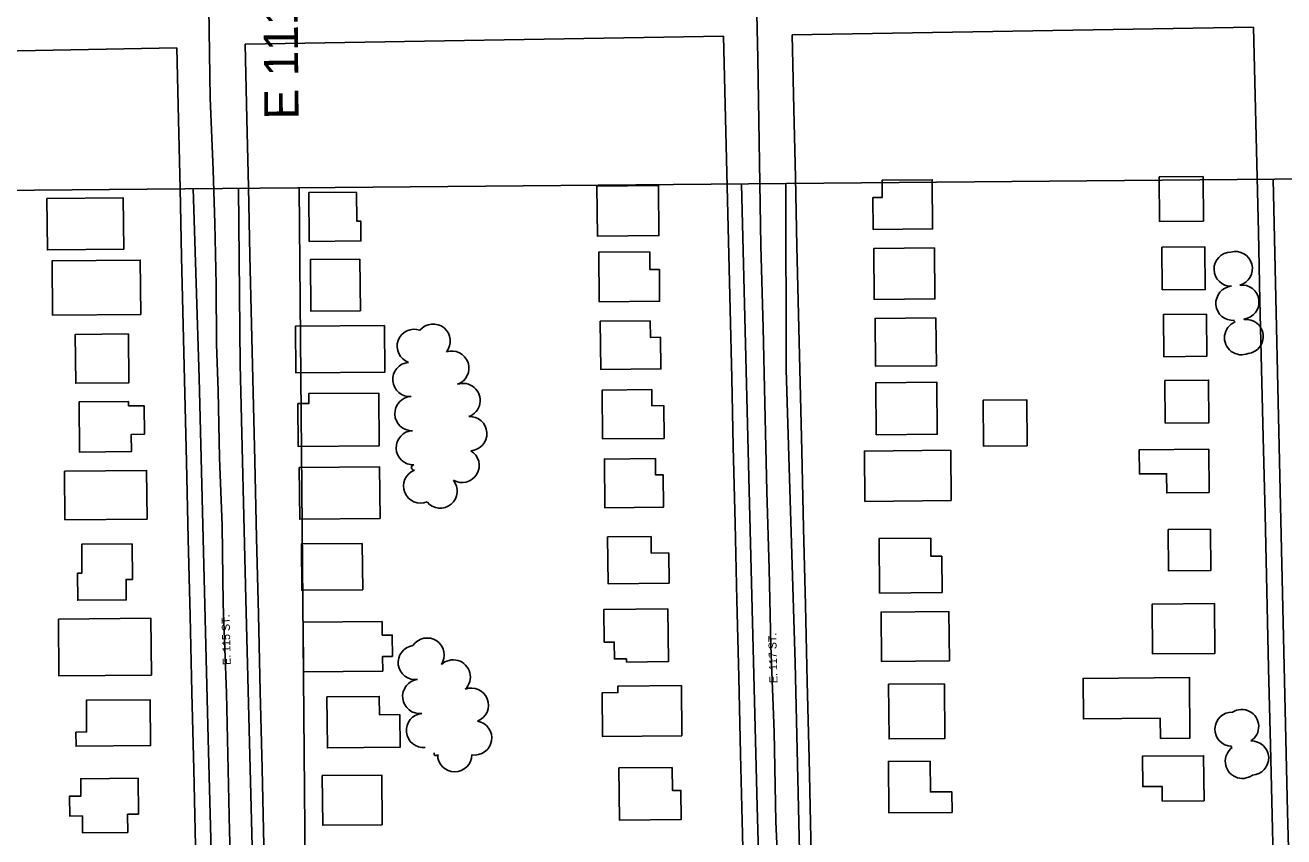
# Model space of a CAD drawing. Extents: x -2233 to 187241, y 4582 to 150524.
# Drawn here: x 110831 to 111567, y 59673 to 60147 of the extents above; entities that cross this region are included whole.
import ezdxf

# ---------------------------------------------------------------- set-up
doc = ezdxf.new("R2010")
doc.units = 0
for name, color, linetype in [('60', 7, 'Continuous'), ('BLDG', 7, 'Continuous'), ('GE_X_CL_2000', 7, 'Continuous'), ('GRID', 7, 'Continuous'), ('ROAD', 7, 'Continuous'), ('ROAD-NAME', 7, 'Continuous'), ('RW_X_Fee_RW', 7, 'Continuous'), ('TREES', 7, 'Continuous')]:
    doc.layers.add(name, color=color, linetype=linetype)

msp = doc.modelspace()

# ---------------------------------------------------------------- linework, layer by layer
at = {"layer": '60'}
msp.add_line((109991.08, 60043.59), (114990.89, 60087.23), dxfattribs=at)
at = {"layer": 'BLDG'}
for points in [[(111519.97, 60032.77), (111494.37, 60032.54), (111494.14, 60058.61), (111519.74, 60058.84)], [(111201.18, 60053.63), (111201.44, 60024.38), (111165.44, 60024.06), (111165.18, 60053.32)], [(111326.61, 60046.51), (111332.04, 60046.56), (111331.95, 60056.73), (111361.32, 60056.98), (111361.57, 60028.26), (111326.77, 60027.96)], [(110888.41, 60016.35), (110843.76, 60015.96), (110843.49, 60045.99), (110888.15, 60046.38)], [(111024.53, 60049.72), (111024.68, 60032.82), (111026.99, 60032.84), (111027.09, 60021.17), (110996.92, 60020.91), (110996.67, 60049.48)], [(111196.1, 60014.84), (111196.19, 60004.43), (111201.7, 60004.48), (111201.86, 59985.93), (111166.48, 59985.62), (111166.23, 60014.58)], [(111362.66, 60017.11), (111362.92, 59987.26), (111327.45, 59986.95), (111327.19, 60016.8)], [(111495.89, 59992.52), (111495.67, 60017.53), (111520.86, 60017.75), (111521.08, 59992.74)], [(110898.31, 59978.27), (110846.76, 59977.82), (110846.48, 60009.53), (110898.03, 60009.98)], [(111026.54, 60010.51), (111026.8, 59980.39), (110997.83, 59980.14), (110997.56, 60010.26)], [(111496.82, 59953.5), (111496.6, 59978.15), (111521.74, 59978.37), (111521.96, 59953.72)], [(111040.91, 59971.78), (111041.15, 59944.5), (110989.1, 59944.05), (110988.86, 59971.33)], [(111196.39, 59974.46), (111196.48, 59964.81), (111202.43, 59964.86), (111202.59, 59946.4), (111167.39, 59946.1), (111167.14, 59974.2)], [(111363.51, 59976.23), (111363.76, 59948.2), (111328.19, 59947.89), (111327.94, 59975.92)], [(110891.18, 59966.79), (110891.43, 59938.27), (110860.31, 59938), (110860.06, 59966.51)], [(111497.66, 59914.65), (111497.44, 59939.58), (111522.98, 59939.8), (111523.19, 59914.87)], [(111197.24, 59934.24), (111197.33, 59924.84), (111204.29, 59924.9), (111204.45, 59905.76), (111168.51, 59905.44), (111168.26, 59933.98)], [(111363.97, 59938.58), (111364.24, 59908.16), (111328.58, 59907.85), (111328.31, 59938.27)], [(110891.21, 59927.28), (110891.23, 59924.77), (110900.33, 59924.84), (110900.48, 59908.12), (110892.77, 59908.05), (110892.86, 59897.98), (110862.51, 59897.71), (110862.25, 59927.02)], [(110990.29, 59926.15), (110996.69, 59926.21), (110996.64, 59931.9), (111037.6, 59932.25), (111037.87, 59901.44), (110990.51, 59901.03)], [(111416.84, 59901.39), (111391.38, 59901.17), (111391.14, 59928.07), (111416.6, 59928.29)], [(111372.38, 59869.35), (111321.94, 59868.91), (111321.68, 59898.32), (111372.12, 59898.76)], [(111523.33, 59874.06), (111498.51, 59873.84), (111498.41, 59885.06), (111482.5, 59884.92), (111482.38, 59898.98), (111523.11, 59899.34)], [(111038.09, 59889.08), (111038.35, 59858.89), (110991.35, 59858.48), (110991.08, 59888.67)], [(111199.42, 59893.88), (111199.5, 59884.4), (111203.92, 59884.44), (111204.08, 59865.42), (111169.8, 59865.12), (111169.55, 59893.62)], [(110853.7, 59886.55), (110901.77, 59886.97), (110902.02, 59858.54), (110853.94, 59858.12)], [(111524.09, 59852.64), (111524.3, 59828.47), (111499.61, 59828.25), (111499.4, 59852.42)], [(110861.32, 59826.95), (110863.96, 59826.97), (110863.81, 59843.79), (110893.24, 59844.05), (110893.42, 59823.27), (110889.75, 59823.24), (110889.85, 59811.28), (110861.46, 59811.03)], [(111027.95, 59844.34), (111028.19, 59817.2), (110992.54, 59816.89), (110992.3, 59844.02)], [(111196.88, 59848.37), (111196.97, 59838.62), (111207.21, 59838.71), (111207.36, 59821.07), (111171.67, 59820.76), (111171.43, 59848.15)], [(111360.47, 59847.44), (111360.56, 59836.78), (111366.93, 59836.83), (111367.12, 59815.55), (111330.52, 59815.23), (111330.24, 59847.17)], [(111526.44, 59809.08), (111526.69, 59779.98), (111490.22, 59779.66), (111489.97, 59808.77)], [(110850.22, 59800.03), (110904.27, 59800.5), (110904.56, 59767.33), (110850.51, 59766.85)], [(111182.45, 59774.94), (111182.44, 59776.81), (111175.39, 59776.75), (111175.3, 59786.62), (111169.4, 59786.57), (111169.23, 59805.64), (111206.73, 59805.96), (111207, 59775.16)], [(111371.39, 59775.64), (111331.66, 59775.29), (111331.4, 59804.14), (111371.14, 59804.49)], [(111039.62, 59790.62), (111045.48, 59790.67), (111045.59, 59778.25), (111039.81, 59778.2), (111039.88, 59769.62), (110993.63, 59769.21), (110993.37, 59798.21), (111039.55, 59798.61)], [(111494.86, 59730.28), (111494.76, 59742.03), (111449.73, 59741.63), (111449.53, 59765.4), (111511.73, 59765.94), (111512.04, 59730.43)], [(111214.87, 59731.79), (111168.49, 59731.39), (111168.27, 59756.95), (111177.47, 59757.03), (111177.44, 59760.9), (111214.61, 59761.22)], [(111368.49, 59762.26), (111368.77, 59730.29), (111336.06, 59730), (111335.78, 59761.98)], [(110860.46, 59734.02), (110866.68, 59734.07), (110866.52, 59752.6), (110903.84, 59752.93), (110904.08, 59726.12), (110860.53, 59725.74)], [(111007.25, 59754.57), (111037.81, 59754.84), (111037.91, 59744.09), (111049.88, 59744.19), (111050.04, 59725.12), (111007.51, 59724.75)], [(111520.34, 59693.82), (111495.89, 59693.6), (111495.82, 59702.18), (111484.45, 59702.08), (111484.3, 59719.81), (111520.11, 59720.13)], [(111209.23, 59713.3), (111209.35, 59699.84), (111214.3, 59699.89), (111214.45, 59682.83), (111178.32, 59682.51), (111178.05, 59713.03)], [(111360.08, 59717.02), (111360.23, 59698.95), (111372.79, 59699.06), (111372.9, 59687.03), (111336, 59686.71), (111335.74, 59716.81)], [(110896.94, 59685.95), (110890.68, 59685.89), (110890.77, 59675.27), (110864.27, 59675.04), (110864.19, 59684.96), (110856.79, 59684.9), (110856.68, 59696.51), (110863.31, 59696.56), (110863.23, 59706.68), (110896.76, 59706.98)], [(111039.55, 59679.83), (111004.8, 59679.53), (111004.55, 59708.52), (111039.29, 59708.82)]]:
    msp.add_lwpolyline(points, close=True, dxfattribs=at)
at = {"layer": 'GE_X_CL_2000'}
for points in [[(110937.26, 60223.7), (110938.98, 60104.7), (110940.72, 60062.7), (110941.59, 60031.47), (110942.42, 59995.62), (110942.67, 59961.08), (110943.56, 59933.52), (110944.49, 59894.36), (110946.01, 59854.72), (110946.54, 59809.06), (110948.57, 59756.65), (110950.3, 59676.09), (110951.16, 59644.5), (110951.88, 59591.04), (110952.27, 59558.86), (110953.04, 59531.89), (110953.56, 59508.16)], [(111258.07, 60180.17), (111259.27, 60127.88), (111261.05, 60018.34), (111262.51, 59970.43), (111263.41, 59926.42), (111264.62, 59874.72), (111265.98, 59829.53), (111266.88, 59784.46), (111268.92, 59734.18), (111269.88, 59681.65), (111271.94, 59634.4)]]:
    msp.add_lwpolyline(points, dxfattribs=at)
at = {"layer": 'GRID'}
for p, q in [((114990.89, 60087.23), (109991.08, 60043.59)), ((110991.05, 60052.32), (111014.59, 57354.65))]:
    msp.add_line(p, q, dxfattribs=at)
at = {"layer": 'ROAD'}
for points in [[(110929.01, 60051.78), (110932.53, 59941.21), (110937.87, 59729.97), (110942.28, 59561.85), (110942.09, 59550.63), (110941.12, 59541.72), (110938.8, 59537.58)], [(111249.82, 60054.58), (111253.79, 59890.6), (111258.99, 59690.46), (111262.39, 59568.03), (111263.13, 59551.61), (111263.13, 59543.31), (111260.44, 59538.15), (111255.08, 59532.29), (111248.88, 59528.59), (111244.17, 59527.65), (111217.09, 59526.71), (111000.52, 59523.93), (110987.27, 59523.65), (110981.03, 59525.71), (110974.16, 59531.72), (110969.47, 59538.83), (110967.21, 59547.87), (110964.64, 59621.29), (110959.89, 59811.67), (110956.43, 59948.99), (110955.57, 60052.01)], [(111560.77, 60057.29), (111565.27, 59857.69), (111569.07, 59687.36), (111572.65, 59560.5), (111572.74, 59550.42), (111572.13, 59544.98), (111568.5, 59539.66), (111565.4, 59536.03), (111560.09, 59533.08), (111555.19, 59531.83), (111315.1, 59528.88), (111302.11, 59529.03), (111295.33, 59532.69), (111289.41, 59538.81), (111287.06, 59545.89), (111286.58, 59562.68), (111284.3, 59638.89), (111281.06, 59774.49), (111275.94, 59946.05), (111275.78, 60054.81)]]:
    msp.add_lwpolyline(points, dxfattribs=at)
at = {"layer": 'RW_X_Fee_RW'}
for p, q in [((111549.29, 60146.29), (111279.31, 60141.71)), ((111239.31, 60141.04), (110959.34, 60136.29))]:
    msp.add_line(p, q, dxfattribs=at)
for points in [[(111563.04, 59562.32), (111560.34, 59677), (111559.18, 59726.4), (111558.12, 59771.39), (111557.06, 59816.38), (111556, 59861.37), (111554.94, 59906.35), (111554, 59946.34), (111553.05, 59986.33), (111552.11, 60026.32), (111551.17, 60066.31), (111550.23, 60106.3), (111549.29, 60146.29)], [(111253.06, 59556.77), (111250.3, 59674.23), (111249.2, 59721.09), (111248.14, 59766.08), (111247.08, 59811.06), (111246.02, 59856.05), (111244.96, 59901.04), (111244.02, 59941.03), (111243.08, 59981.02), (111242.14, 60021.01), (111241.2, 60061), (111240.26, 60100.99), (111239.31, 60141.04)], [(111293.05, 59558.54), (111290.38, 59671.81), (111289.28, 59718.31), (111288.23, 59763.29), (111287.17, 59808.28), (111286.11, 59853.27), (111285.05, 59898.26), (111284.1, 59938.25), (111283.16, 59978.23), (111282.22, 60018.22), (111281.28, 60058.21), (111280.34, 60098.2), (111279.31, 60141.71)], [(110919.38, 60134.11), (110733.12, 60130.68), (110097.32, 60118.98)], [(110933.08, 59552.76), (110930.37, 59667.44), (110929.32, 59712.06), (110928.26, 59757.04), (110927.2, 59802.03), (110926.14, 59847.02), (110925.08, 59892.01), (110924.14, 59931.99), (110923.2, 59971.98), (110922.26, 60011.97), (110921.32, 60051.96), (110920.37, 60091.95), (110919.38, 60134.11)], [(110973.07, 59552.95), (110970.37, 59667.64), (110969.31, 59712.69), (110968.25, 59757.67), (110967.19, 59802.66), (110966.13, 59847.65), (110965.07, 59892.64), (110964.13, 59932.63), (110963.19, 59972.62), (110962.25, 60012.6), (110961.31, 60052.59), (110960.37, 60092.58), (110959.34, 60136.29)]]:
    msp.add_lwpolyline(points, dxfattribs=at)
at = {"layer": 'TREES'}
for centre, radius, start, end in [((111536.19, 60004.68), 10, 91.26712, 271.26712), ((111538.6, 60005.03), 10, 285.26587, 105.26587), ((111537.24, 59984.71), 10, 94.75444, 274.75444), ((111542.47, 59985.46), 10, 277.08882, 97.08882), ((111058.33, 59959.58), 10, 70.36368, 250.36368), ((111069.4, 59962.63), 10, 320.44037, 140.44037), ((111542.29, 59964.6), 10, 113.04673, 293.04673), ((111538.3, 59973.98), 0.194, 113.04673, 293.04673), ((111543.72, 59975.39), 0.146, 277.0713, 97.0713), ((111544.97, 59965.32), 10, 277.07134, 97.07134), ((111080.37, 59946.81), 10, 289.0536, 109.0536), ((111055.77, 59940.19), 10, 94.60891, 274.60891), ((111086.93, 59927.91), 10, 289.24429, 109.24429), ((111056.96, 59920.23), 10, 92.17984, 272.17984), ((111090.83, 59908.49), 10, 273.4716, 93.4716), ((111057.72, 59900.25), 10, 92.17984, 272.17984), ((111086.33, 59889.91), 10, 239.24047, 59.24047), ((111058.25, 59888.7), 1.56, 95.48264, 275.48264), ((111062.1, 59877.87), 10, 111.72854, 291.72854), ((111073.5, 59874.95), 10, 219.58479, 39.58479), ((111065.89, 59778.99), 10, 326.05414, 146.05414), ((111058.93, 59774.66), 10, 97.66333, 277.66333), ((111081.16, 59766.23), 10, 314.16265, 134.16265), ((111061.5, 59754.83), 10, 97.09096, 277.09096), ((111091.74, 59749.74), 10, 291.21568, 111.21568), ((111063.72, 59734.95), 10, 95.67873, 275.67873), ((111536.71, 59735.67), 10, 88.47254, 268.47254), ((111542.32, 59737.22), 10, 302.34769, 122.34769), ((111093.69, 59730.55), 10, 260.40685, 80.40685), ((111548.15, 59718.78), 10, 272.72193, 92.72193), ((111071.05, 59721.28), 1.08, 154.14558, 334.14558), ((111082.03, 59720.75), 10, 179.66266, 359.66266), ((111542.73, 59716.87), 10, 126.10719, 306.10719), ((111536.64, 59725.31), 0.412, 118.85015, 298.85015)]:
    msp.add_arc(centre, radius, start, end, dxfattribs=at)

# ---------------------------------------------------------------- texts
at = {"layer": 'GRID'}
msp.add_text('E 111,000', height=20, rotation=90.5, dxfattribs=at).set_placement((110990.7, 60092.32))
at = {"layer": 'ROAD-NAME'}
for s, rotation, p in [('E. 115 ST.', 91.44828, (110951.02, 59773.27)), ('E. 117 ST.', 91.4908, (111270.84, 59762.63))]:
    msp.add_text(s, height=4.68, rotation=rotation, dxfattribs=at).set_placement(p)

doc.saveas('drawing.dxf')
